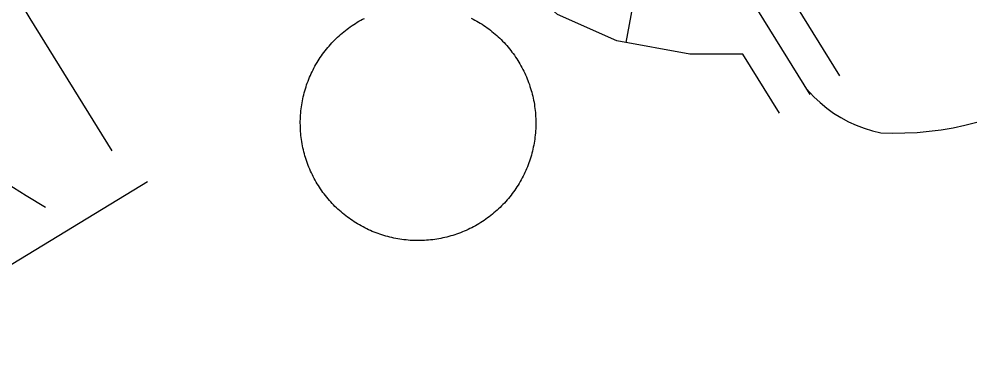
# Model space of a CAD drawing. Extents: x 3651524 to 3689615, y 505651 to 531377.
# Drawn here: x 3681126.6 to 3681529.1, y 516192.9 to 516334.7 of the extents above; entities that cross this region are included whole.
import ezdxf

# ---------------------------------------------------------------- set-up
doc = ezdxf.new("R2010")
doc.units = 0
for name, color, linetype in [('V-DOMW-TANK', 7, 'Continuous'), ('V-ROAD-CNTR', 7, 'Continuous'), ('V-UTIL-LINE', 7, 'Continuous')]:
    doc.layers.add(name, color=color, linetype=linetype)

msp = doc.modelspace()

# ---------------------------------------------------------------- linework, layer by layer
at = {"layer": 'V-DOMW-TANK'}
for points in [[(3681245.54, 516292.29), (3681245.577, 516293.158), (3681245.628, 516294.024), (3681245.693, 516294.89), (3681245.775, 516295.757), (3681245.872, 516296.619), (3681245.982, 516297.481), (3681246.109, 516298.341), (3681246.25, 516299.199), (3681246.408, 516300.053), (3681246.576, 516300.905), (3681246.764, 516301.753), (3681246.963, 516302.599), (3681247.182, 516303.441), (3681247.414, 516304.278), (3681247.657, 516305.112), (3681247.917, 516305.941), (3681248.19, 516306.767), (3681248.479, 516307.586), (3681248.782, 516308.401), (3681249.099, 516309.21), (3681249.429, 516310.013), (3681249.773, 516310.812), (3681250.133, 516311.602), (3681250.504, 516312.389), (3681250.891, 516313.167), (3681251.291, 516313.937), (3681251.704, 516314.703), (3681252.13, 516315.459), (3681252.568, 516316.21), (3681253.021, 516316.952), (3681253.488, 516317.685), (3681253.965, 516318.41), (3681254.457, 516319.129), (3681254.958, 516319.837), (3681255.475, 516320.536), (3681255.999, 516321.226), (3681256.542, 516321.908), (3681257.093, 516322.579), (3681257.656, 516323.241), (3681258.229, 516323.894), (3681258.815, 516324.535), (3681259.413, 516325.166), (3681260.021, 516325.789), (3681260.64, 516326.399), (3681261.268, 516326.999), (3681261.907, 516327.587), (3681262.557, 516328.164), (3681263.216, 516328.73), (3681263.886, 516329.285), (3681264.564, 516329.825), (3681265.252, 516330.356), (3681265.95, 516330.876), (3681266.657, 516331.382), (3681267.371, 516331.875), (3681268.094, 516332.357), (3681268.828, 516332.826), (3681269.567, 516333.28), (3681270.312, 516333.723), (3681271.07, 516334.153), (3681271.832, 516334.568)], [(3681271.832, 516334.568), (3681272.602, 516334.972)], [(3681317.812, 516335.072), (3681318.582, 516334.673), (3681319.348, 516334.259), (3681320.103, 516333.833), (3681320.853, 516333.393), (3681321.596, 516332.942), (3681322.329, 516332.475), (3681323.054, 516331.998), (3681323.773, 516331.507), (3681324.482, 516331.005), (3681325.18, 516330.489), (3681325.868, 516329.962), (3681326.552, 516329.422), (3681327.224, 516328.871), (3681327.886, 516328.308), (3681328.539, 516327.734), (3681329.182, 516327.149), (3681329.813, 516326.553), (3681330.431, 516325.942), (3681331.044, 516325.326), (3681331.644, 516324.697), (3681332.232, 516324.058), (3681332.809, 516323.407), (3681333.374, 516322.747), (3681333.929, 516322.08), (3681334.47, 516321.4), (3681335, 516320.712), (3681335.521, 516320.015), (3681336.027, 516319.309), (3681336.52, 516318.594), (3681337.001, 516317.869), (3681337.468, 516317.138), (3681337.925, 516316.399), (3681338.367, 516315.651), (3681338.797, 516314.895), (3681339.213, 516314.131), (3681339.619, 516313.361), (3681340.004, 516312.585), (3681340.383, 516311.803), (3681340.743, 516311.012), (3681341.091, 516310.216), (3681341.427, 516309.415), (3681341.747, 516308.606), (3681342.052, 516307.793), (3681342.345, 516306.974), (3681342.621, 516306.15)], [(3681342.621, 516306.15), (3681342.885, 516305.323), (3681343.133, 516304.491), (3681343.367, 516303.654), (3681343.588, 516302.812), (3681343.79, 516301.966), (3681343.981, 516301.12), (3681344.157, 516300.266), (3681344.317, 516299.414), (3681344.462, 516298.558), (3681344.593, 516297.7), (3681344.708, 516296.84), (3681344.808, 516295.976), (3681344.892, 516295.108), (3681344.964, 516294.245), (3681345.017, 516293.377), (3681345.058, 516292.509), (3681345.083, 516291.64), (3681345.091, 516290.772), (3681345.087, 516289.904), (3681345.064, 516289.033), (3681345.03, 516288.167), (3681344.978, 516287.299), (3681344.913, 516286.432), (3681344.831, 516285.568), (3681344.735, 516284.704), (3681344.622, 516283.842), (3681344.495, 516282.981), (3681344.354, 516282.125), (3681344.198, 516281.269), (3681344.026, 516280.417), (3681343.84, 516279.569), (3681343.639, 516278.724), (3681343.424, 516277.882), (3681343.192, 516277.044), (3681342.947, 516276.211), (3681342.691, 516275.381), (3681342.414, 516274.556), (3681342.125, 516273.737), (3681341.822, 516272.924), (3681341.507, 516272.113), (3681341.175, 516271.31), (3681340.831, 516270.513), (3681340.473, 516269.721), (3681340.1, 516268.936), (3681339.713, 516268.158), (3681339.314, 516267.386), (3681338.9, 516266.62), (3681338.476, 516265.864), (3681338.036, 516265.115), (3681337.583, 516264.371), (3681337.118, 516263.638), (3681336.639, 516262.913), (3681336.149, 516262.196), (3681335.646, 516261.488), (3681335.132, 516260.787), (3681334.603, 516260.097), (3681334.065, 516259.415), (3681333.512, 516258.743), (3681332.95, 516258.082), (3681332.375, 516257.43), (3681331.789, 516256.787), (3681331.193, 516256.157), (3681330.585, 516255.534), (3681329.966, 516254.924), (3681329.338, 516254.326), (3681328.699, 516253.736), (3681328.045, 516253.158), (3681327.388, 516252.593), (3681326.72, 516252.04), (3681326.04, 516251.497), (3681325.352, 516250.967), (3681324.654, 516250.449), (3681323.949, 516249.941), (3681323.233, 516249.447), (3681322.51, 516248.966), (3681321.779, 516248.501), (3681321.037, 516248.042), (3681320.29, 516247.6), (3681319.534, 516247.17), (3681318.774, 516246.754), (3681318.002, 516246.351), (3681317.226, 516245.962), (3681316.441, 516245.587), (3681315.651, 516245.224), (3681314.856, 516244.876), (3681314.054, 516244.542), (3681313.247, 516244.221), (3681312.432, 516243.916), (3681311.614, 516243.623), (3681310.791, 516243.346), (3681309.962, 516243.082), (3681309.13, 516242.834), (3681308.293, 516242.599), (3681307.453, 516242.38), (3681306.605, 516242.175), (3681305.759, 516241.987), (3681304.905, 516241.81), (3681304.053, 516241.651), (3681303.197, 516241.505), (3681302.339, 516241.374)], [(3681302.339, 516241.374), (3681301.479, 516241.259), (3681300.615, 516241.159), (3681299.746, 516241.075), (3681298.884, 516241.003), (3681298.016, 516240.948), (3681297.147, 516240.909), (3681296.279, 516240.885), (3681295.411, 516240.874), (3681294.54, 516240.881), (3681293.672, 516240.901), (3681292.803, 516240.938), (3681291.937, 516240.989), (3681291.071, 516241.055), (3681290.207, 516241.137), (3681289.338, 516241.233), (3681288.48, 516241.343), (3681287.62, 516241.47), (3681286.762, 516241.612), (3681285.908, 516241.769), (3681285.056, 516241.937), (3681284.206, 516242.126), (3681283.362, 516242.324), (3681282.52, 516242.544), (3681281.683, 516242.775), (3681280.847, 516243.019), (3681280.018, 516243.277), (3681279.195, 516243.551), (3681278.375, 516243.84), (3681277.562, 516244.143), (3681276.751, 516244.458), (3681275.946, 516244.79), (3681275.15, 516245.134), (3681274.357, 516245.493), (3681273.573, 516245.865), (3681272.795, 516246.25), (3681272.022, 516246.652), (3681271.259, 516247.064), (3681270.501, 516247.49), (3681269.751, 516247.93), (3681269.01, 516248.382), (3681268.275, 516248.847), (3681267.55, 516249.325), (3681266.833, 516249.816), (3681266.124, 516250.32), (3681265.426, 516250.834), (3681264.734, 516251.36), (3681264.054, 516251.901), (3681263.38, 516252.452), (3681262.718, 516253.015), (3681262.067, 516253.588), (3681261.424, 516254.174), (3681260.793, 516254.772), (3681260.173, 516255.378), (3681259.562, 516255.997), (3681258.962, 516256.626), (3681258.375, 516257.265), (3681257.797, 516257.916), (3681257.23, 516258.575), (3681256.677, 516259.245), (3681256.134, 516259.923), (3681255.604, 516260.611), (3681255.085, 516261.309), (3681254.58, 516262.014), (3681254.086, 516262.731), (3681253.605, 516263.454), (3681253.136, 516264.187), (3681252.679, 516264.924), (3681252.237, 516265.674), (3681251.809, 516266.427), (3681251.391, 516267.191), (3681250.989, 516267.961), (3681250.598, 516268.738), (3681250.224, 516269.524), (3681249.861, 516270.31), (3681249.513, 516271.107), (3681249.179, 516271.91), (3681248.86, 516272.717), (3681248.552, 516273.53), (3681248.262, 516274.349), (3681247.983, 516275.172), (3681247.721, 516276), (3681247.473, 516276.833), (3681247.238, 516277.669), (3681247.018, 516278.511), (3681246.814, 516279.354), (3681246.623, 516280.202), (3681246.449, 516281.054), (3681246.287, 516281.908), (3681246.142, 516282.764), (3681246.013, 516283.624), (3681245.898, 516284.485), (3681245.798, 516285.349), (3681245.714, 516286.213), (3681245.642, 516287.079), (3681245.587, 516287.946), (3681245.548, 516288.814), (3681245.523, 516289.68), (3681245.513, 516290.551), (3681245.519, 516291.421), (3681245.54, 516292.29)]]:
    msp.add_lwpolyline(points, dxfattribs=at)
at = {"layer": 'V-ROAD-CNTR'}
msp.add_line((3681383.251, 516324.777), (3681388.706, 516354.277), dxfattribs=at)
for points in [[(3681018.012, 517037.448), (3681174.087, 516779.907), (3681385.827, 516424.074), (3681460.868, 516302.752)], [(3681473.625, 516310.643), (3681398.652, 516431.855), (3681186.947, 516787.629), (3681038.576, 517032.457)], [(3681432.653, 516319.853), (3681410.183, 516319.797), (3681379.374, 516325.494), (3681354.225, 516336.531), (3681339.692, 516349.76), (3681321.518, 516374.045), (3681277.477, 516456.405), (3681253.632, 516488.876), (3681235.915, 516503.529), (3681214.979, 516513.488), (3681188.079, 516523.151), (3681166.927, 516527.104), (3681130.061, 516527.994), (3681081.028, 516535.432), (3681048.416, 516547.671), (3681026.997, 516562.171), (3681007.129, 516588.797), (3680946.375, 516691.217), (3680861.605, 516830.621), (3680844.279, 516880.092)], [(3681137.805, 516254.834), (3681129.537, 516259.826), (3681121.506, 516264.907), (3681113.58, 516270.153), (3681105.765, 516275.561), (3681098.062, 516281.128), (3681090.479, 516286.856), (3681083.011, 516292.738), (3681075.672, 516298.772), (3681068.456, 516304.959), (3681061.368, 516311.294), (3681054.417, 516317.77), (3681046.541, 516325.42), (3681031.615, 516335.528), (3681018.029, 516345.045), (3681004.591, 516354.772), (3680999.184, 516358.818)], [(3681448.111, 516294.861), (3681432.653, 516319.853)], [(3681459.563, 516305.162), (3681462.613, 516301.774), (3681465.255, 516299.288), (3681468.051, 516296.981), (3681470.992, 516294.862), (3681474.064, 516292.941), (3681477.255, 516291.225), (3681480.55, 516289.721), (3681483.933, 516288.439), (3681487.394, 516287.38), (3681490.919, 516286.551), (3681496.035, 516286.402), (3681501.155, 516286.453), (3681506.269, 516286.707), (3681511.368, 516287.161), (3681516.445, 516287.819), (3681521.495, 516288.677), (3681526.507, 516289.732), (3681531.471, 516290.985)]]:
    msp.add_lwpolyline(points, dxfattribs=at)
at = {"layer": 'V-UTIL-LINE'}
msp.add_line((3681042.499, 516181.534), (3681180.858, 516265.846), dxfattribs=at)
msp.add_lwpolyline([(3681008.152, 516541.881), (3681131.149, 516334.953), (3681165.881, 516278.902)], dxfattribs=at)

doc.saveas('drawing.dxf')
